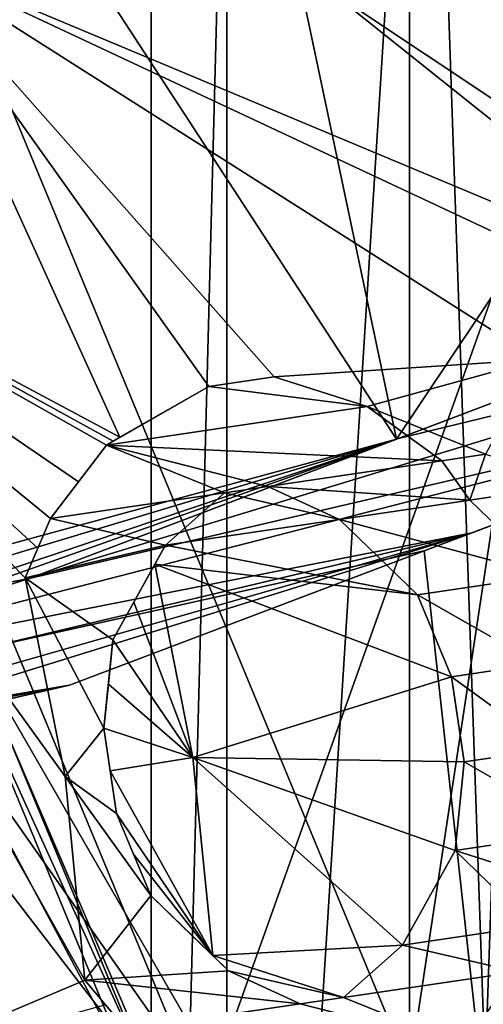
# Model space of a CAD drawing. Header units: millimetres. Extents: x -20 to 172, y -100 to 100.
# Tile 340 of 346: x 127.49 to 129.29, y 73.76 to 77.57. Entities that reach past the tile are written whole.
import ezdxf

# ---------------------------------------------------------------- set-up
doc = ezdxf.new("R2010")
doc.units = ezdxf.units.MM
doc.header["$LTSCALE"] = 37.722908
for name, color, linetype in [('1328', 7, 'CONTINUOUS'), ('1329', 7, 'CONTINUOUS'), ('1333', 7, 'CONTINUOUS'), ('1636', 7, 'CONTINUOUS'), ('1637', 7, 'CONTINUOUS'), ('1647', 7, 'CONTINUOUS'), ('1649', 7, 'CONTINUOUS'), ('1654', 7, 'CONTINUOUS'), ('1682', 7, 'CONTINUOUS'), ('1700', 7, 'CONTINUOUS'), ('1705', 7, 'CONTINUOUS'), ('1706', 7, 'CONTINUOUS'), ('1707', 7, 'CONTINUOUS'), ('1708', 7, 'CONTINUOUS'), ('1709', 7, 'CONTINUOUS'), ('1710', 7, 'CONTINUOUS'), ('1711', 7, 'CONTINUOUS'), ('1712', 7, 'CONTINUOUS'), ('1729', 7, 'CONTINUOUS'), ('1730', 7, 'CONTINUOUS'), ('1731', 7, 'CONTINUOUS'), ('1732', 7, 'CONTINUOUS'), ('1733', 7, 'CONTINUOUS'), ('1734', 7, 'CONTINUOUS'), ('1735', 7, 'CONTINUOUS'), ('1736', 7, 'CONTINUOUS'), ('1737', 7, 'CONTINUOUS'), ('1738', 7, 'CONTINUOUS'), ('1739', 7, 'CONTINUOUS'), ('1740', 7, 'CONTINUOUS'), ('1741', 7, 'CONTINUOUS'), ('1742', 7, 'CONTINUOUS'), ('1743', 7, 'CONTINUOUS'), ('1744', 7, 'CONTINUOUS'), ('1797', 7, 'CONTINUOUS'), ('1875', 7, 'CONTINUOUS'), ('1882', 7, 'CONTINUOUS'), ('1890', 7, 'CONTINUOUS'), ('3055', 7, 'CONTINUOUS'), ('3062', 7, 'CONTINUOUS'), ('3070', 7, 'CONTINUOUS'), ('3851', 7, 'CONTINUOUS'), ('3856', 7, 'CONTINUOUS'), ('3857', 7, 'CONTINUOUS'), ('3859', 7, 'CONTINUOUS'), ('3868', 7, 'CONTINUOUS'), ('3876', 7, 'CONTINUOUS'), ('3877', 7, 'CONTINUOUS'), ('3879', 7, 'CONTINUOUS'), ('3883', 7, 'CONTINUOUS'), ('3902', 7, 'CONTINUOUS'), ('3903', 7, 'CONTINUOUS'), ('3905', 7, 'CONTINUOUS'), ('3906', 7, 'CONTINUOUS'), ('4068', 7, 'CONTINUOUS')]:
    doc.layers.add(name, color=color, linetype=linetype)

msp = doc.modelspace()

# ---------------------------------------------------------------- linework, layer by layer
at = {"layer": '1328', "color": 7, "linetype": 'Continuous', "true_color": 0xf5f5f5}
for points in [[(130.6065, 84.1065, -15), (135, 73.5, -15), (126.364, 79.864, -15), (130.6065, 84.1065, -15)], [(135, 73.5, -15), (129, 73.5, -15), (126.364, 79.864, -15), (135, 73.5, -15)]]:
    msp.add_3dface(points, dxfattribs=at)
at = {"layer": '1329', "color": 7, "linetype": 'Continuous', "true_color": 0xf5f5f5}
for points in [[(129, 73.5, -12), (130.6065, 84.1065, -12), (126.364, 79.864, -12), (129, 73.5, -12)], [(135, 73.5, -12), (130.6065, 84.1065, -12), (129, 73.5, -12), (135, 73.5, -12)]]:
    msp.add_3dface(points, dxfattribs=at)
at = {"layer": '1333', "color": 7, "linetype": 'Continuous', "true_color": 0xf5f5f5}
for points in [[(126.364, 79.864, -15), (129, 73.5, -15), (126.364, 79.864, -12), (126.364, 79.864, -15)], [(129, 73.5, -15), (129, 73.5, -12), (126.364, 79.864, -12), (129, 73.5, -15)]]:
    msp.add_3dface(points, dxfattribs=at)
at = {"layer": '1636', "color": 7, "linetype": 'Continuous', "true_color": 0xf5f5f5}
for points in [[(124.125, 80.6447, -15), (128.25, 73.5, -15), (130.3912, 79.5008, -15), (124.125, 80.6447, -15)], [(130.3912, 79.5008, -15), (128.25, 73.5, -15), (132, 73.5, -15), (130.3912, 79.5008, -15)]]:
    msp.add_3dface(points, dxfattribs=at)
at = {"layer": '1637', "color": 7, "linetype": 'Continuous', "true_color": 0xf5f5f5}
for points in [[(130.3912, 79.5008, -28.55), (130.8812, 76.2035, -28.55), (128.4996, 78.9148, -28.55), (130.3912, 79.5008, -28.55)], [(130.8812, 76.2035, -28.55), (129.0561, 77.8894, -28.55), (128.4996, 78.9148, -28.55), (130.8812, 76.2035, -28.55)], [(129.0561, 77.8894, -28.55), (130.5921, 76.4135, -28.55), (128.6821, 77.6864, -28.55), (129.0561, 77.8894, -28.55)], [(130.8812, 76.2035, -28.55), (130.5921, 76.4135, -28.55), (129.0561, 77.8894, -28.55), (130.8812, 76.2035, -28.55)], [(128.2225, 76.1475, -28.55), (127.8778, 75.9501, -28.55), (127.0277, 77.8214, -28.55), (128.2225, 76.1475, -28.55)], [(128.4751, 76.1848, -28.55), (128.2225, 76.1475, -28.55), (127.0277, 77.8214, -28.55), (128.4751, 76.1848, -28.55)], [(129.4976, 76.2517, -28.55), (128.4751, 76.1848, -28.55), (127.0277, 77.8214, -28.55), (129.4976, 76.2517, -28.55)], [(129.8942, 76.4788, -28.55), (129.4976, 76.2517, -28.55), (127.0277, 77.8214, -28.55), (129.8942, 76.4788, -28.55)], [(130.1468, 76.5161, -28.55), (129.8942, 76.4788, -28.55), (127.0277, 77.8214, -28.55), (130.1468, 76.5161, -28.55)], [(130.1468, 76.5161, -28.55), (127.0277, 77.8214, -28.55), (128.6821, 77.6864, -28.55), (130.1468, 76.5161, -28.55)], [(130.5921, 76.4135, -28.55), (130.1468, 76.5161, -28.55), (128.6821, 77.6864, -28.55), (130.5921, 76.4135, -28.55)], [(128.8362, 76.0697, -28.55), (128.4751, 76.1848, -28.55), (129.4976, 76.2517, -28.55), (128.8362, 76.0697, -28.55)], [(129.2938, 75.8846, -28.55), (128.8362, 76.0697, -28.55), (129.4976, 76.2517, -28.55), (129.2938, 75.8846, -28.55)], [(129.1254, 75.8597, -28.55), (128.8362, 76.0697, -28.55), (129.2938, 75.8846, -28.55), (129.1254, 75.8597, -28.55)], [(129.2339, 75.7073, -28.55), (129.1254, 75.8597, -28.55), (129.2938, 75.8846, -28.55), (129.2339, 75.7073, -28.55)], [(128.4518, 75.7602, -28.55), (128.7288, 75.6326, -28.55), (128.2835, 75.7353, -28.55), (128.4518, 75.7602, -28.55)], [(128.2835, 75.7353, -28.55), (128.7288, 75.6326, -28.55), (128.0553, 75.5331, -28.55), (128.2835, 75.7353, -28.55)], [(128.7288, 75.6326, -28.55), (129.0301, 75.3402, -28.55), (128.0553, 75.5331, -28.55), (128.7288, 75.6326, -28.55)], [(128.0553, 75.5331, -28.55), (129.0301, 75.3402, -28.55), (128.0141, 75.4589, -28.55), (128.0553, 75.5331, -28.55)], [(129.0301, 75.3402, -28.55), (129.163, 75.0229, -28.55), (128.0141, 75.4589, -28.55), (129.0301, 75.3402, -28.55)], [(128.0141, 75.4589, -28.55), (129.163, 75.0229, -28.55), (128.1607, 74.7105, -28.55), (128.0141, 75.4589, -28.55)], [(129.163, 75.0229, -28.55), (129.2118, 74.6932, -28.55), (128.1607, 74.7105, -28.55), (129.163, 75.0229, -28.55)], [(128.9725, 73.9839, -28.55), (128.2381, 73.9434, -28.55), (128.1607, 74.7105, -28.55), (128.9725, 73.9839, -28.55)], [(129.1763, 74.351, -28.55), (128.9725, 73.9839, -28.55), (128.1607, 74.7105, -28.55), (129.1763, 74.351, -28.55)], [(129.2118, 74.6932, -28.55), (129.1763, 74.351, -28.55), (128.1607, 74.7105, -28.55), (129.2118, 74.6932, -28.55)], [(128.7443, 73.7817, -28.55), (128.2381, 73.9434, -28.55), (128.9725, 73.9839, -28.55), (128.7443, 73.7817, -28.55)], [(128.299, 73.8843, -28.55), (128.2381, 73.9434, -28.55), (128.7443, 73.7817, -28.55), (128.299, 73.8843, -28.55)], [(128.5759, 73.7568, -28.55), (128.299, 73.8843, -28.55), (128.7443, 73.7817, -28.55), (128.5759, 73.7568, -28.55)], [(129.4178, 73.8812, -28.55), (129.8875, 73.6137, -28.55), (129.2018, 73.5966, -28.55), (129.4178, 73.8812, -28.55)]]:
    msp.add_3dface(points, dxfattribs=at)
at = {"layer": '1647', "color": 7, "linetype": 'Continuous', "true_color": 0xf5f5f5}
for points in [[(127.0277, 77.8214, -28.55), (127.8778, 75.9501, -28.55), (125.9907, 76.9587, -27.2175), (127.0277, 77.8214, -28.55)], [(125.9907, 76.9587, -27.2175), (127.8778, 75.9501, -28.55), (127.8519, 75.9352, -28.5208), (125.9907, 76.9587, -27.2175)], [(126.9175, 73.5, -27.2175), (125.9907, 76.9587, -27.2175), (127.7421, 73.8488, -28.05), (126.9175, 73.5, -27.2175)], [(127.7421, 73.8488, -28.05), (125.9907, 76.9587, -27.2175), (127.6661, 74.6373, -28.05), (127.7421, 73.8488, -28.05)], [(127.6661, 74.6373, -28.05), (125.9907, 76.9587, -27.2175), (127.512, 75.406, -28.05), (127.6661, 74.6373, -28.05)], [(127.512, 75.406, -28.05), (125.9907, 76.9587, -27.2175), (127.5608, 75.5205, -28.1261), (127.512, 75.406, -28.05)], [(127.5608, 75.5205, -28.1261), (125.9907, 76.9587, -27.2175), (127.6099, 75.6357, -28.2039), (127.5608, 75.5205, -28.1261)], [(127.6099, 75.6357, -28.2039), (125.9907, 76.9587, -27.2175), (127.7174, 75.7774, -28.3464), (127.6099, 75.6357, -28.2039)], [(127.7174, 75.7774, -28.3464), (125.9907, 76.9587, -27.2175), (127.8259, 75.9204, -28.4917), (127.7174, 75.7774, -28.3464)], [(127.8259, 75.9204, -28.4917), (125.9907, 76.9587, -27.2175), (127.8519, 75.9352, -28.5208), (127.8259, 75.9204, -28.4917)], [(128.0141, 75.4589, -28.55), (128.1607, 74.7105, -28.55), (127.9324, 75.3118, -28.4367), (128.0141, 75.4589, -28.55)], [(127.9324, 75.3118, -28.4367), (128.1607, 74.7105, -28.55), (127.8514, 75.166, -28.3262), (127.9324, 75.3118, -28.4367)], [(127.8514, 75.166, -28.3262), (128.1607, 74.7105, -28.55), (127.8336, 74.9942, -28.2749), (127.8514, 75.166, -28.3262)], [(127.8336, 74.9942, -28.2749), (128.1607, 74.7105, -28.55), (127.816, 74.8238, -28.2273), (127.8336, 74.9942, -28.2749)], [(127.816, 74.8238, -28.2273), (128.1607, 74.7105, -28.55), (127.8403, 74.6589, -28.2255), (127.816, 74.8238, -28.2273)], [(128.1607, 74.7105, -28.55), (128.2381, 73.9434, -28.55), (127.8403, 74.6589, -28.2255), (128.1607, 74.7105, -28.55)], [(127.8403, 74.6589, -28.2255), (128.2381, 73.9434, -28.55), (127.8647, 74.494, -28.2273), (127.8403, 74.6589, -28.2255)], [(127.8647, 74.494, -28.2273), (128.2381, 73.9434, -28.55), (127.9309, 74.3361, -28.2748), (127.8647, 74.494, -28.2273)], [(127.9309, 74.3361, -28.2748), (128.2381, 73.9434, -28.55), (127.9976, 74.1767, -28.3262), (127.9309, 74.3361, -28.2748)], [(127.9976, 74.1767, -28.3262), (128.2381, 73.9434, -28.55), (128.1174, 74.0606, -28.4367), (127.9976, 74.1767, -28.3262)], [(126.9175, 73.5, -27.2175), (127.7421, 73.8488, -28.05), (127.822, 73.7533, -28.1261), (126.9175, 73.5, -27.2175)]]:
    msp.add_3dface(points, dxfattribs=at)
at = {"layer": '1649', "color": 7, "linetype": 'Continuous', "true_color": 0xf5f5f5}
msp.add_3dface([(128.25, 73.5, -15), (124.125, 80.6447, -15), (126.9175, 73.5, -16.3325), (128.25, 73.5, -15)], dxfattribs=at)
at = {"layer": '1654', "color": 7, "linetype": 'Continuous', "true_color": 0xf5f5f5}
for points in [[(128.4751, 76.1848, -28.05), (128.8362, 76.0697, -28.05), (128.2225, 76.1475, -28.05), (128.4751, 76.1848, -28.05)], [(128.2225, 76.1475, -28.05), (128.8362, 76.0697, -28.05), (127.8259, 75.9204, -28.05), (128.2225, 76.1475, -28.05)], [(128.8362, 76.0697, -28.05), (129.1254, 75.8597, -28.05), (127.8259, 75.9204, -28.05), (128.8362, 76.0697, -28.05)], [(127.8259, 75.9204, -28.05), (128.2835, 75.7353, -28.05), (127.6099, 75.6357, -28.05), (127.8259, 75.9204, -28.05)], [(128.4518, 75.7602, -28.05), (128.2835, 75.7353, -28.05), (127.8259, 75.9204, -28.05), (128.4518, 75.7602, -28.05)], [(129.1254, 75.8597, -28.05), (128.4518, 75.7602, -28.05), (127.8259, 75.9204, -28.05), (129.1254, 75.8597, -28.05)], [(129.2339, 75.7073, -28.05), (128.4518, 75.7602, -28.05), (129.1254, 75.8597, -28.05), (129.2339, 75.7073, -28.05)], [(129.2938, 75.8846, -28.05), (129.6549, 75.7695, -28.05), (129.2339, 75.7073, -28.05), (129.2938, 75.8846, -28.05)], [(128.7288, 75.6326, -28.05), (128.4518, 75.7602, -28.05), (129.2339, 75.7073, -28.05), (128.7288, 75.6326, -28.05)], [(129.6549, 75.7695, -28.05), (129.5353, 75.4149, -28.05), (129.2339, 75.7073, -28.05), (129.6549, 75.7695, -28.05)], [(128.2835, 75.7353, -28.05), (128.0553, 75.5331, -28.05), (127.6099, 75.6357, -28.05), (128.2835, 75.7353, -28.05)], [(129.5353, 75.4149, -28.05), (128.7288, 75.6326, -28.05), (129.2339, 75.7073, -28.05), (129.5353, 75.4149, -28.05)], [(128.0553, 75.5331, -28.05), (127.512, 75.406, -28.05), (127.6099, 75.6357, -28.05), (128.0553, 75.5331, -28.05)], [(128.7288, 75.6326, -28.05), (129.5353, 75.4149, -28.05), (129.0301, 75.3402, -28.05), (128.7288, 75.6326, -28.05)], [(127.8514, 75.166, -28.05), (127.512, 75.406, -28.05), (128.0553, 75.5331, -28.05), (127.8514, 75.166, -28.05)], [(127.6661, 74.6373, -28.05), (127.512, 75.406, -28.05), (127.816, 74.8238, -28.05), (127.6661, 74.6373, -28.05)], [(127.816, 74.8238, -28.05), (127.512, 75.406, -28.05), (127.8514, 75.166, -28.05), (127.816, 74.8238, -28.05)], [(129.5353, 75.4149, -28.05), (129.4998, 75.0727, -28.05), (129.0301, 75.3402, -28.05), (129.5353, 75.4149, -28.05)], [(129.0301, 75.3402, -28.05), (129.4998, 75.0727, -28.05), (129.163, 75.0229, -28.05), (129.0301, 75.3402, -28.05)], [(129.4998, 75.0727, -28.05), (129.5485, 74.7429, -28.05), (129.163, 75.0229, -28.05), (129.4998, 75.0727, -28.05)], [(129.163, 75.0229, -28.05), (129.5485, 74.7429, -28.05), (129.2118, 74.6932, -28.05), (129.163, 75.0229, -28.05)], [(127.8647, 74.494, -28.05), (127.6661, 74.6373, -28.05), (127.816, 74.8238, -28.05), (127.8647, 74.494, -28.05)], [(129.5485, 74.7429, -28.05), (129.6815, 74.4256, -28.05), (129.2118, 74.6932, -28.05), (129.5485, 74.7429, -28.05)], [(129.2118, 74.6932, -28.05), (129.6815, 74.4256, -28.05), (129.1763, 74.351, -28.05), (129.2118, 74.6932, -28.05)], [(127.7421, 73.8488, -28.05), (127.6661, 74.6373, -28.05), (127.9976, 74.1767, -28.05), (127.7421, 73.8488, -28.05)], [(127.6661, 74.6373, -28.05), (127.8647, 74.494, -28.05), (127.9976, 74.1767, -28.05), (127.6661, 74.6373, -28.05)], [(129.6815, 74.4256, -28.05), (129.8986, 74.1208, -28.05), (129.1763, 74.351, -28.05), (129.6815, 74.4256, -28.05)], [(128.9725, 73.9839, -28.05), (129.1763, 74.351, -28.05), (129.4776, 74.0585, -28.05), (128.9725, 73.9839, -28.05)], [(129.1763, 74.351, -28.05), (129.8986, 74.1208, -28.05), (129.4776, 74.0585, -28.05), (129.1763, 74.351, -28.05)], [(128.299, 73.8843, -28.05), (127.7421, 73.8488, -28.05), (127.9976, 74.1767, -28.05), (128.299, 73.8843, -28.05)], [(129.4178, 73.8812, -28.05), (128.9725, 73.9839, -28.05), (129.4776, 74.0585, -28.05), (129.4178, 73.8812, -28.05)], [(128.7443, 73.7817, -28.05), (128.9725, 73.9839, -28.05), (129.4178, 73.8812, -28.05), (128.7443, 73.7817, -28.05)], [(128.5759, 73.7568, -28.05), (127.7421, 73.8488, -28.05), (128.299, 73.8843, -28.05), (128.5759, 73.7568, -28.05)], [(129.2018, 73.5966, -28.05), (128.7443, 73.7817, -28.05), (129.4178, 73.8812, -28.05), (129.2018, 73.5966, -28.05)], [(127.7421, 73.8488, -28.05), (128.5759, 73.7568, -28.05), (127.9024, 73.6572, -28.05), (127.7421, 73.8488, -28.05)], [(128.5759, 73.7568, -28.05), (128.7443, 73.7817, -28.05), (129.2018, 73.5966, -28.05), (128.5759, 73.7568, -28.05)], [(127.9024, 73.6572, -28.05), (128.5759, 73.7568, -28.05), (129.2018, 73.5966, -28.05), (127.9024, 73.6572, -28.05)]]:
    msp.add_3dface(points, dxfattribs=at)
at = {"layer": '1682', "color": 7, "linetype": 'Continuous', "true_color": 0xf5f5f5}
for points in [[(129.2339, 75.7073, -28.55), (129.2938, 75.8846, -28.55), (129.2938, 75.8846, -28.05), (129.2339, 75.7073, -28.55)], [(129.2339, 75.7073, -28.55), (129.2938, 75.8846, -28.05), (129.2339, 75.7073, -28.05), (129.2339, 75.7073, -28.55)]]:
    msp.add_3dface(points, dxfattribs=at)
at = {"layer": '1700', "color": 7, "linetype": 'Continuous', "true_color": 0xf5f5f5}
for points in [[(129.4178, 73.8812, -28.55), (129.2018, 73.5966, -28.55), (129.2018, 73.5966, -28.05), (129.4178, 73.8812, -28.55)], [(129.4178, 73.8812, -28.55), (129.2018, 73.5966, -28.05), (129.4178, 73.8812, -28.05), (129.4178, 73.8812, -28.55)]]:
    msp.add_3dface(points, dxfattribs=at)
at = {"layer": '1705', "color": 7, "linetype": 'Continuous', "true_color": 0xf5f5f5}
msp.add_3dface([(127.822, 73.7533, -28.1261), (127.7421, 73.8488, -28.05), (127.9024, 73.6572, -28.05), (127.822, 73.7533, -28.1261)], dxfattribs=at)
at = {"layer": '1706', "color": 7, "linetype": 'Continuous', "true_color": 0xf5f5f5}
for points in [[(127.512, 75.406, -28.05), (127.5608, 75.5205, -28.1261), (127.6099, 75.6357, -28.05), (127.512, 75.406, -28.05)], [(127.5608, 75.5205, -28.1261), (127.6099, 75.6357, -28.2039), (127.6099, 75.6357, -28.05), (127.5608, 75.5205, -28.1261)]]:
    msp.add_3dface(points, dxfattribs=at)
at = {"layer": '1707', "color": 7, "linetype": 'Continuous', "true_color": 0xf5f5f5}
for points in [[(127.6099, 75.6357, -28.2039), (127.7174, 75.7774, -28.3464), (127.8259, 75.9204, -28.05), (127.6099, 75.6357, -28.2039)], [(127.6099, 75.6357, -28.2039), (127.8259, 75.9204, -28.05), (127.6099, 75.6357, -28.05), (127.6099, 75.6357, -28.2039)], [(127.7174, 75.7774, -28.3464), (127.8259, 75.9204, -28.4917), (127.8259, 75.9204, -28.05), (127.7174, 75.7774, -28.3464)]]:
    msp.add_3dface(points, dxfattribs=at)
at = {"layer": '1708', "color": 7, "linetype": 'Continuous', "true_color": 0xf5f5f5}
for points in [[(127.8259, 75.9204, -28.4917), (127.8519, 75.9352, -28.5208), (128.2225, 76.1475, -28.05), (127.8259, 75.9204, -28.4917)], [(127.8259, 75.9204, -28.4917), (128.2225, 76.1475, -28.05), (127.8259, 75.9204, -28.05), (127.8259, 75.9204, -28.4917)], [(127.8519, 75.9352, -28.5208), (127.8778, 75.9501, -28.55), (128.2225, 76.1475, -28.05), (127.8519, 75.9352, -28.5208)], [(127.8778, 75.9501, -28.55), (128.2225, 76.1475, -28.55), (128.2225, 76.1475, -28.05), (127.8778, 75.9501, -28.55)]]:
    msp.add_3dface(points, dxfattribs=at)
at = {"layer": '1709', "color": 7, "linetype": 'Continuous', "true_color": 0xf5f5f5}
for points in [[(128.2225, 76.1475, -28.55), (128.4751, 76.1848, -28.55), (128.4751, 76.1848, -28.05), (128.2225, 76.1475, -28.55)], [(128.2225, 76.1475, -28.55), (128.4751, 76.1848, -28.05), (128.2225, 76.1475, -28.05), (128.2225, 76.1475, -28.55)]]:
    msp.add_3dface(points, dxfattribs=at)
at = {"layer": '1710', "color": 7, "linetype": 'Continuous', "true_color": 0xf5f5f5}
for points in [[(128.4751, 76.1848, -28.55), (128.8362, 76.0697, -28.55), (128.8362, 76.0697, -28.05), (128.4751, 76.1848, -28.55)], [(128.4751, 76.1848, -28.55), (128.8362, 76.0697, -28.05), (128.4751, 76.1848, -28.05), (128.4751, 76.1848, -28.55)]]:
    msp.add_3dface(points, dxfattribs=at)
at = {"layer": '1711', "color": 7, "linetype": 'Continuous', "true_color": 0xf5f5f5}
for points in [[(128.8362, 76.0697, -28.55), (129.1254, 75.8597, -28.55), (129.1254, 75.8597, -28.05), (128.8362, 76.0697, -28.55)], [(128.8362, 76.0697, -28.55), (129.1254, 75.8597, -28.05), (128.8362, 76.0697, -28.05), (128.8362, 76.0697, -28.55)]]:
    msp.add_3dface(points, dxfattribs=at)
at = {"layer": '1712', "color": 7, "linetype": 'Continuous', "true_color": 0xf5f5f5}
for points in [[(129.1254, 75.8597, -28.55), (129.2339, 75.7073, -28.55), (129.2339, 75.7073, -28.05), (129.1254, 75.8597, -28.55)], [(129.1254, 75.8597, -28.55), (129.2339, 75.7073, -28.05), (129.1254, 75.8597, -28.05), (129.1254, 75.8597, -28.55)]]:
    msp.add_3dface(points, dxfattribs=at)
at = {"layer": '1729', "color": 7, "linetype": 'Continuous', "true_color": 0xf5f5f5}
for points in [[(127.8647, 74.494, -28.2273), (127.9309, 74.3361, -28.2748), (127.8647, 74.494, -28.05), (127.8647, 74.494, -28.2273)], [(127.9309, 74.3361, -28.2748), (127.9976, 74.1767, -28.3262), (127.8647, 74.494, -28.05), (127.9309, 74.3361, -28.2748)], [(127.8647, 74.494, -28.05), (127.9976, 74.1767, -28.3262), (127.9976, 74.1767, -28.05), (127.8647, 74.494, -28.05)]]:
    msp.add_3dface(points, dxfattribs=at)
at = {"layer": '1730', "color": 7, "linetype": 'Continuous', "true_color": 0xf5f5f5}
for points in [[(127.9976, 74.1767, -28.3262), (128.1174, 74.0606, -28.4367), (128.299, 73.8843, -28.05), (127.9976, 74.1767, -28.3262)], [(127.9976, 74.1767, -28.3262), (128.299, 73.8843, -28.05), (127.9976, 74.1767, -28.05), (127.9976, 74.1767, -28.3262)], [(128.1174, 74.0606, -28.4367), (128.2381, 73.9434, -28.55), (128.299, 73.8843, -28.05), (128.1174, 74.0606, -28.4367)], [(128.2381, 73.9434, -28.55), (128.299, 73.8843, -28.55), (128.299, 73.8843, -28.05), (128.2381, 73.9434, -28.55)]]:
    msp.add_3dface(points, dxfattribs=at)
at = {"layer": '1731', "color": 7, "linetype": 'Continuous', "true_color": 0xf5f5f5}
for points in [[(128.299, 73.8843, -28.55), (128.5759, 73.7568, -28.55), (128.5759, 73.7568, -28.05), (128.299, 73.8843, -28.55)], [(128.299, 73.8843, -28.55), (128.5759, 73.7568, -28.05), (128.299, 73.8843, -28.05), (128.299, 73.8843, -28.55)]]:
    msp.add_3dface(points, dxfattribs=at)
at = {"layer": '1732', "color": 7, "linetype": 'Continuous', "true_color": 0xf5f5f5}
for points in [[(128.5759, 73.7568, -28.55), (128.7443, 73.7817, -28.55), (128.7443, 73.7817, -28.05), (128.5759, 73.7568, -28.55)], [(128.5759, 73.7568, -28.55), (128.7443, 73.7817, -28.05), (128.5759, 73.7568, -28.05), (128.5759, 73.7568, -28.55)]]:
    msp.add_3dface(points, dxfattribs=at)
at = {"layer": '1733', "color": 7, "linetype": 'Continuous', "true_color": 0xf5f5f5}
for points in [[(128.7443, 73.7817, -28.55), (128.9725, 73.9839, -28.55), (128.9725, 73.9839, -28.05), (128.7443, 73.7817, -28.55)], [(128.7443, 73.7817, -28.55), (128.9725, 73.9839, -28.05), (128.7443, 73.7817, -28.05), (128.7443, 73.7817, -28.55)]]:
    msp.add_3dface(points, dxfattribs=at)
at = {"layer": '1734', "color": 7, "linetype": 'Continuous', "true_color": 0xf5f5f5}
for points in [[(128.9725, 73.9839, -28.55), (129.1763, 74.351, -28.55), (129.1763, 74.351, -28.05), (128.9725, 73.9839, -28.55)], [(128.9725, 73.9839, -28.55), (129.1763, 74.351, -28.05), (128.9725, 73.9839, -28.05), (128.9725, 73.9839, -28.55)]]:
    msp.add_3dface(points, dxfattribs=at)
at = {"layer": '1735', "color": 7, "linetype": 'Continuous', "true_color": 0xf5f5f5}
for points in [[(129.1763, 74.351, -28.55), (129.2118, 74.6932, -28.55), (129.2118, 74.6932, -28.05), (129.1763, 74.351, -28.55)], [(129.1763, 74.351, -28.55), (129.2118, 74.6932, -28.05), (129.1763, 74.351, -28.05), (129.1763, 74.351, -28.55)]]:
    msp.add_3dface(points, dxfattribs=at)
at = {"layer": '1736', "color": 7, "linetype": 'Continuous', "true_color": 0xf5f5f5}
for points in [[(129.2118, 74.6932, -28.55), (129.163, 75.0229, -28.55), (129.163, 75.0229, -28.05), (129.2118, 74.6932, -28.55)], [(129.2118, 74.6932, -28.55), (129.163, 75.0229, -28.05), (129.2118, 74.6932, -28.05), (129.2118, 74.6932, -28.55)]]:
    msp.add_3dface(points, dxfattribs=at)
at = {"layer": '1737', "color": 7, "linetype": 'Continuous', "true_color": 0xf5f5f5}
for points in [[(129.163, 75.0229, -28.55), (129.0301, 75.3402, -28.55), (129.0301, 75.3402, -28.05), (129.163, 75.0229, -28.55)], [(129.163, 75.0229, -28.55), (129.0301, 75.3402, -28.05), (129.163, 75.0229, -28.05), (129.163, 75.0229, -28.55)]]:
    msp.add_3dface(points, dxfattribs=at)
at = {"layer": '1738', "color": 7, "linetype": 'Continuous', "true_color": 0xf5f5f5}
for points in [[(129.0301, 75.3402, -28.55), (128.7288, 75.6326, -28.55), (128.7288, 75.6326, -28.05), (129.0301, 75.3402, -28.55)], [(129.0301, 75.3402, -28.55), (128.7288, 75.6326, -28.05), (129.0301, 75.3402, -28.05), (129.0301, 75.3402, -28.55)]]:
    msp.add_3dface(points, dxfattribs=at)
at = {"layer": '1739', "color": 7, "linetype": 'Continuous', "true_color": 0xf5f5f5}
for points in [[(128.7288, 75.6326, -28.55), (128.4518, 75.7602, -28.55), (128.4518, 75.7602, -28.05), (128.7288, 75.6326, -28.55)], [(128.7288, 75.6326, -28.55), (128.4518, 75.7602, -28.05), (128.7288, 75.6326, -28.05), (128.7288, 75.6326, -28.55)]]:
    msp.add_3dface(points, dxfattribs=at)
at = {"layer": '1740', "color": 7, "linetype": 'Continuous', "true_color": 0xf5f5f5}
for points in [[(128.4518, 75.7602, -28.55), (128.2835, 75.7353, -28.55), (128.2835, 75.7353, -28.05), (128.4518, 75.7602, -28.55)], [(128.4518, 75.7602, -28.55), (128.2835, 75.7353, -28.05), (128.4518, 75.7602, -28.05), (128.4518, 75.7602, -28.55)]]:
    msp.add_3dface(points, dxfattribs=at)
at = {"layer": '1741', "color": 7, "linetype": 'Continuous', "true_color": 0xf5f5f5}
for points in [[(128.2835, 75.7353, -28.55), (128.0553, 75.5331, -28.55), (128.0553, 75.5331, -28.05), (128.2835, 75.7353, -28.55)], [(128.2835, 75.7353, -28.55), (128.0553, 75.5331, -28.05), (128.2835, 75.7353, -28.05), (128.2835, 75.7353, -28.55)]]:
    msp.add_3dface(points, dxfattribs=at)
at = {"layer": '1742', "color": 7, "linetype": 'Continuous', "true_color": 0xf5f5f5}
for points in [[(128.0553, 75.5331, -28.55), (127.9324, 75.3118, -28.4367), (127.8514, 75.166, -28.3262), (128.0553, 75.5331, -28.55)], [(128.0553, 75.5331, -28.55), (127.8514, 75.166, -28.3262), (127.8514, 75.166, -28.05), (128.0553, 75.5331, -28.55)], [(128.0553, 75.5331, -28.55), (127.8514, 75.166, -28.05), (128.0553, 75.5331, -28.05), (128.0553, 75.5331, -28.55)], [(128.0553, 75.5331, -28.55), (128.0141, 75.4589, -28.55), (127.9324, 75.3118, -28.4367), (128.0553, 75.5331, -28.55)]]:
    msp.add_3dface(points, dxfattribs=at)
at = {"layer": '1743', "color": 7, "linetype": 'Continuous', "true_color": 0xf5f5f5}
for points in [[(127.8336, 74.9942, -28.2749), (127.816, 74.8238, -28.2273), (127.8514, 75.166, -28.05), (127.8336, 74.9942, -28.2749)], [(127.816, 74.8238, -28.2273), (127.816, 74.8238, -28.05), (127.8514, 75.166, -28.05), (127.816, 74.8238, -28.2273)], [(127.8514, 75.166, -28.3262), (127.8336, 74.9942, -28.2749), (127.8514, 75.166, -28.05), (127.8514, 75.166, -28.3262)]]:
    msp.add_3dface(points, dxfattribs=at)
at = {"layer": '1744', "color": 7, "linetype": 'Continuous', "true_color": 0xf5f5f5}
for points in [[(127.816, 74.8238, -28.2273), (127.8403, 74.6589, -28.2255), (127.816, 74.8238, -28.05), (127.816, 74.8238, -28.2273)], [(127.8403, 74.6589, -28.2255), (127.8647, 74.494, -28.2273), (127.816, 74.8238, -28.05), (127.8403, 74.6589, -28.2255)], [(127.8647, 74.494, -28.2273), (127.8647, 74.494, -28.05), (127.816, 74.8238, -28.05), (127.8647, 74.494, -28.2273)]]:
    msp.add_3dface(points, dxfattribs=at)
at = {"layer": '1797', "color": 250, "linetype": 'Continuous', "true_color": 0x191919}
for points in [[(128.15, 73.5, -61), (127.35, 73.5, -61.8), (123.675, 79.8653, -61.8), (128.15, 73.5, -61)], [(125.7629, 79.2629, -61), (128.15, 73.5, -61), (123.675, 79.8653, -61.8), (125.7629, 79.2629, -61)], [(127.35, 73.5, -60.2), (128.15, 73.5, -61), (125.7629, 79.2629, -61), (127.35, 73.5, -60.2)]]:
    msp.add_3dface(points, dxfattribs=at)
at = {"layer": '1875', "color": 250, "linetype": 'Continuous', "true_color": 0x323232}
for points in [[(129, 82, -2), (129, 82, -10), (129, 65, -10), (129, 82, -2)], [(129, 65, -2), (129, 82, -2), (129, 65, -10), (129, 65, -2)]]:
    msp.add_3dface(points, dxfattribs=at)
at = {"layer": '1882', "color": 250, "linetype": 'Continuous', "true_color": 0x323232}
for points in [[(129, 65, -10), (129, 82, -10), (129.5858, 82, -11.4142), (129, 65, -10)], [(129.5858, 65, -11.4142), (129, 65, -10), (129.5858, 82, -11.4142), (129.5858, 65, -11.4142)]]:
    msp.add_3dface(points, dxfattribs=at)
at = {"layer": '1890', "color": 250, "linetype": 'Continuous', "true_color": 0x323232}
for points in [[(129, 82, -2), (129, 65, -2), (129.5858, 65, -0.5858), (129, 82, -2)], [(129.5858, 82, -0.5858), (129, 82, -2), (129.5858, 65, -0.5858), (129.5858, 82, -0.5858)]]:
    msp.add_3dface(points, dxfattribs=at)
at = {"layer": '3055', "color": 250, "linetype": 'Continuous', "true_color": 0x323232}
for points in [[(129, 65, 10), (129, 82, 10), (129, 65, 2), (129, 65, 10)], [(129, 65, 2), (129, 82, 10), (129, 82, 2), (129, 65, 2)]]:
    msp.add_3dface(points, dxfattribs=at)
at = {"layer": '3062', "color": 250, "linetype": 'Continuous', "true_color": 0x323232}
for points in [[(129, 82, 10), (129, 65, 10), (129.5858, 65, 11.4142), (129, 82, 10)], [(129, 82, 10), (129.5858, 65, 11.4142), (129.5858, 82, 11.4142), (129, 82, 10)]]:
    msp.add_3dface(points, dxfattribs=at)
at = {"layer": '3070', "color": 250, "linetype": 'Continuous', "true_color": 0x323232}
for points in [[(129, 65, 2), (129, 82, 2), (129.5858, 82, 0.5858), (129, 65, 2)], [(129, 65, 2), (129.5858, 82, 0.5858), (129.5858, 65, 0.5858), (129, 65, 2)]]:
    msp.add_3dface(points, dxfattribs=at)
at = {"layer": '3851', "color": 7, "linetype": 'Continuous', "true_color": 0xf5f5f5}
for points in [[(134.2378, 83.846, 12), (137.6, 73.5, 12), (128.0159, 81.4924, 12), (134.2378, 83.846, 12)], [(128.0159, 81.4924, 12), (137.6, 73.5, 12), (129, 79.1, 12), (128.0159, 81.4924, 12)], [(129, 79.1, 12), (137.6, 73.5, 12), (129, 67.9, 12), (129, 79.1, 12)]]:
    msp.add_3dface(points, dxfattribs=at)
at = {"layer": '3856', "color": 7, "linetype": 'Continuous', "true_color": 0xf5f5f5}
for points in [[(128.9492, 75.9428, 18.9927), (134.2387, 83.845, 14.625), (127.7947, 81.4165, 18.312), (128.9492, 75.9428, 18.9927)], [(130.6112, 76.5722, 18.3377), (134.2387, 83.845, 14.625), (128.9492, 75.9428, 18.9927), (130.6112, 76.5722, 18.3377)], [(129.2773, 73.5, 18.9925), (137.6, 73.5, 14.625), (134.2387, 83.845, 14.625), (129.2773, 73.5, 18.9925)], [(129.2773, 73.5, 18.9925), (134.2387, 83.845, 14.625), (130.7679, 76.1584, 18.3196), (129.2773, 73.5, 18.9925)], [(126.2301, 80.1131, 19.0557), (128.9492, 75.9428, 18.9927), (127.7947, 81.4165, 18.312), (126.2301, 80.1131, 19.0557)], [(128.9492, 75.9428, 18.9927), (126.2301, 80.1131, 19.0557), (126.7524, 75.3474, 19.6514), (128.9492, 75.9428, 18.9927)], [(129.0564, 75.5102, 18.9926), (129.2773, 73.5, 18.9925), (130.7679, 76.1584, 18.3196), (129.0564, 75.5102, 18.9926)], [(129.243, 75.5809, 18.9259), (129.0564, 75.5102, 18.9926), (130.7679, 76.1584, 18.3196), (129.243, 75.5809, 18.9259)], [(126.926, 75.3351, 19.6104), (128.9492, 75.9428, 18.9927), (126.7524, 75.3474, 19.6514), (126.926, 75.3351, 19.6104)], [(127.103, 75.3225, 19.5675), (128.9492, 75.9428, 18.9927), (126.926, 75.3351, 19.6104), (127.103, 75.3225, 19.5675)], [(127.3107, 75.3625, 19.5121), (128.9492, 75.9428, 18.9927), (127.103, 75.3225, 19.5675), (127.3107, 75.3625, 19.5121)], [(127.5271, 75.4042, 19.4525), (128.9492, 75.9428, 18.9927), (127.3107, 75.3625, 19.5121), (127.5271, 75.4042, 19.4525)], [(120, 73.5, 20.5), (129.2773, 73.5, 18.9925), (129.0564, 75.5102, 18.9926), (120, 73.5, 20.5)], [(120, 73.5, 20.5), (129.0564, 75.5102, 18.9926), (127.6838, 74.9904, 19.4352), (120, 73.5, 20.5)], [(127.1603, 74.871, 19.5785), (120, 73.5, 20.5), (127.6838, 74.9904, 19.4352), (127.1603, 74.871, 19.5785)], [(127.4172, 74.9296, 19.5096), (127.1603, 74.871, 19.5785), (127.6838, 74.9904, 19.4352), (127.4172, 74.9296, 19.5096)]]:
    msp.add_3dface(points, dxfattribs=at)
at = {"layer": '3857', "color": 7, "linetype": 'Continuous', "true_color": 0xf5f5f5}
for points in [[(125.6425, 79.1441, -10), (127.981, 73.5, -10), (125.6434, 79.1434, -66.4045), (125.6425, 79.1441, -10)], [(127.981, 73.5, -10), (127.981, 73.5, -66.4045), (125.6434, 79.1434, -66.4045), (127.981, 73.5, -10)]]:
    msp.add_3dface(points, dxfattribs=at)
at = {"layer": '3859', "color": 7, "linetype": 'Continuous', "true_color": 0xf5f5f5}
for points in [[(128, 79.1, 11), (128, 67.9, 11), (128, 79.1, 1.0205), (128, 79.1, 11)], [(128, 79.1, 1.0205), (128, 67.9, 11), (128, 73.5019, 0.2898), (128, 79.1, 1.0205)]]:
    msp.add_3dface(points, dxfattribs=at)
at = {"layer": '3868', "color": 7, "linetype": 'Continuous', "true_color": 0xf5f5f5}
for points in [[(128, 67.9, 11), (128, 79.1, 11), (128.2929, 79.1, 11.7071), (128, 67.9, 11)], [(128, 67.9, 11), (128.2929, 79.1, 11.7071), (128.2929, 67.9, 11.7071), (128, 67.9, 11)], [(129, 79.1, 12), (129, 67.9, 12), (128.2929, 67.9, 11.7071), (129, 79.1, 12)], [(128.2929, 79.1, 11.7071), (129, 79.1, 12), (128.2929, 67.9, 11.7071), (128.2929, 79.1, 11.7071)]]:
    msp.add_3dface(points, dxfattribs=at)
at = {"layer": '3876', "color": 7, "linetype": 'Continuous', "true_color": 0xf5f5f5}
for points in [[(127.981, 73.5, -66.4045), (125.5302, 76.6918, -68), (125.6434, 79.1434, -66.4045), (127.981, 73.5, -66.4045)], [(126.3855, 73.5, -68), (125.5302, 76.6918, -68), (127.981, 73.5, -66.4045), (126.3855, 73.5, -68)]]:
    msp.add_3dface(points, dxfattribs=at)
at = {"layer": '3877', "color": 7, "linetype": 'Continuous', "true_color": 0xf5f5f5}
for points in [[(128, 79.1, 1.0205), (128, 73.5019, 0.2898), (125.6036, 79.0935, 0.2556), (128, 79.1, 1.0205)], [(125.6036, 79.0935, 0.2556), (128, 73.5019, 0.2898), (127.9175, 73.5, 0.2556), (125.6036, 79.0935, 0.2556)]]:
    msp.add_3dface(points, dxfattribs=at)
at = {"layer": '3879', "color": 7, "linetype": 'Continuous', "true_color": 0xf5f5f5}
for points in [[(126.3217, 77.1498, -10), (127.981, 73.5, -10), (125.6425, 79.1441, -10), (126.3217, 77.1498, -10)], [(126.3217, 77.1498, -10), (127.3, 73.5, -10), (127.981, 73.5, -10), (126.3217, 77.1498, -10)]]:
    msp.add_3dface(points, dxfattribs=at)
at = {"layer": '3883', "color": 7, "linetype": 'Continuous', "true_color": 0xf5f5f5}
for points in [[(125.1665, 78.6572, -0.6683), (125.6036, 79.0935, 0.2556), (127.9175, 73.5, 0.2556), (125.1665, 78.6572, -0.6683)], [(125.1665, 78.6572, -0.6683), (127.9175, 73.5, 0.2556), (127.4686, 73.5, -0.1127), (125.1665, 78.6572, -0.6683)]]:
    msp.add_3dface(points, dxfattribs=at)
at = {"layer": '3902', "color": 7, "linetype": 'Continuous', "true_color": 0xf5f5f5}
for points in [[(127.1603, 74.871, 19.5785), (127.4172, 74.9296, 19.5096), (127.6838, 74.9904, 20.4716), (127.1603, 74.871, 19.5785)], [(127.1603, 74.871, 19.5785), (127.6838, 74.9904, 20.4716), (127.4172, 74.9296, 20.5433), (127.1603, 74.871, 19.5785)], [(127.4172, 74.9296, 19.5096), (127.6838, 74.9904, 19.4352), (127.6838, 74.9904, 20.4716), (127.4172, 74.9296, 19.5096)]]:
    msp.add_3dface(points, dxfattribs=at)
at = {"layer": '3903', "color": 7, "linetype": 'Continuous', "true_color": 0xf5f5f5}
for points in [[(129.243, 75.5809, 18.9259), (130.7679, 76.1584, 18.3196), (129.2417, 75.5804, 19.9811), (129.243, 75.5809, 18.9259)], [(130.7679, 76.1584, 18.3196), (130.7679, 76.1584, 19.3971), (129.2417, 75.5804, 19.9811), (130.7679, 76.1584, 18.3196)], [(127.6838, 74.9904, 20.4716), (129.0564, 75.5102, 18.9926), (129.2417, 75.5804, 19.9811), (127.6838, 74.9904, 20.4716)], [(129.0564, 75.5102, 18.9926), (129.243, 75.5809, 18.9259), (129.2417, 75.5804, 19.9811), (129.0564, 75.5102, 18.9926)], [(127.6838, 74.9904, 19.4352), (129.0564, 75.5102, 18.9926), (127.6838, 74.9904, 20.4716), (127.6838, 74.9904, 19.4352)]]:
    msp.add_3dface(points, dxfattribs=at)
at = {"layer": '3905', "color": 7, "linetype": 'Continuous', "true_color": 0xf5f5f5}
for points in [[(130.6112, 76.5722, 18.3377), (128.9492, 75.9428, 18.9927), (130.6112, 76.5722, 19.4144), (130.6112, 76.5722, 18.3377)], [(130.6112, 76.5722, 19.4144), (128.9492, 75.9428, 18.9927), (128.9572, 75.9458, 20.0423), (130.6112, 76.5722, 19.4144)], [(128.9492, 75.9428, 18.9927), (127.5271, 75.4042, 19.4525), (128.9572, 75.9458, 20.0423), (128.9492, 75.9428, 18.9927)], [(127.5271, 75.4042, 19.4525), (127.5271, 75.4042, 20.4883), (128.9572, 75.9458, 20.0423), (127.5271, 75.4042, 19.4525)]]:
    msp.add_3dface(points, dxfattribs=at)
at = {"layer": '3906', "color": 7, "linetype": 'Continuous', "true_color": 0xf5f5f5}
for points in [[(127.3107, 75.3625, 19.5121), (127.103, 75.3225, 19.5675), (127.5271, 75.4042, 20.4883), (127.3107, 75.3625, 19.5121)], [(127.5271, 75.4042, 20.4883), (127.103, 75.3225, 19.5675), (127.103, 75.3225, 20.5992), (127.5271, 75.4042, 20.4883)], [(127.5271, 75.4042, 20.4883), (127.103, 75.3225, 20.5992), (127.3106, 75.3625, 20.5458), (127.5271, 75.4042, 20.4883)], [(127.5271, 75.4042, 19.4525), (127.3107, 75.3625, 19.5121), (127.5271, 75.4042, 20.4883), (127.5271, 75.4042, 19.4525)]]:
    msp.add_3dface(points, dxfattribs=at)
at = {"layer": '4068', "color": 7, "linetype": 'Continuous', "true_color": 0xf5f5f5}
for points in [[(130.6894, 76.3657, 19.4066), (130.6112, 76.5722, 19.4144), (128.9572, 75.9458, 20.0423), (130.6894, 76.3657, 19.4066)], [(130.7679, 76.1584, 19.3971), (130.6894, 76.3657, 19.4066), (127.5271, 75.4042, 20.4883), (130.7679, 76.1584, 19.3971)], [(127.5271, 75.4042, 20.4883), (130.6894, 76.3657, 19.4066), (128.9572, 75.9458, 20.0423), (127.5271, 75.4042, 20.4883)], [(130.7679, 76.1584, 19.3971), (126.2077, 74.9834, 20.8202), (129.2417, 75.5804, 19.9811), (130.7679, 76.1584, 19.3971)], [(126.2077, 74.9834, 20.8202), (130.7679, 76.1584, 19.3971), (127.5271, 75.4042, 20.4883), (126.2077, 74.9834, 20.8202)], [(126.2077, 74.9834, 20.8202), (126.4562, 74.9215, 20.77), (129.2417, 75.5804, 19.9811), (126.2077, 74.9834, 20.8202)], [(126.4562, 74.9215, 20.77), (126.7101, 74.8582, 20.7164), (129.2417, 75.5804, 19.9811), (126.4562, 74.9215, 20.77)], [(126.7101, 74.8582, 20.7164), (126.9319, 74.8645, 20.6648), (129.2417, 75.5804, 19.9811), (126.7101, 74.8582, 20.7164)], [(126.9319, 74.8645, 20.6648), (127.6838, 74.9904, 20.4716), (129.2417, 75.5804, 19.9811), (126.9319, 74.8645, 20.6648)], [(126.2077, 74.9834, 20.8202), (127.5271, 75.4042, 20.4883), (127.3106, 75.3625, 20.5458), (126.2077, 74.9834, 20.8202)], [(127.6838, 74.9904, 20.4716), (126.9319, 74.8645, 20.6648), (127.4172, 74.9296, 20.5433), (127.6838, 74.9904, 20.4716)]]:
    msp.add_3dface(points, dxfattribs=at)

doc.saveas('drawing.dxf')
